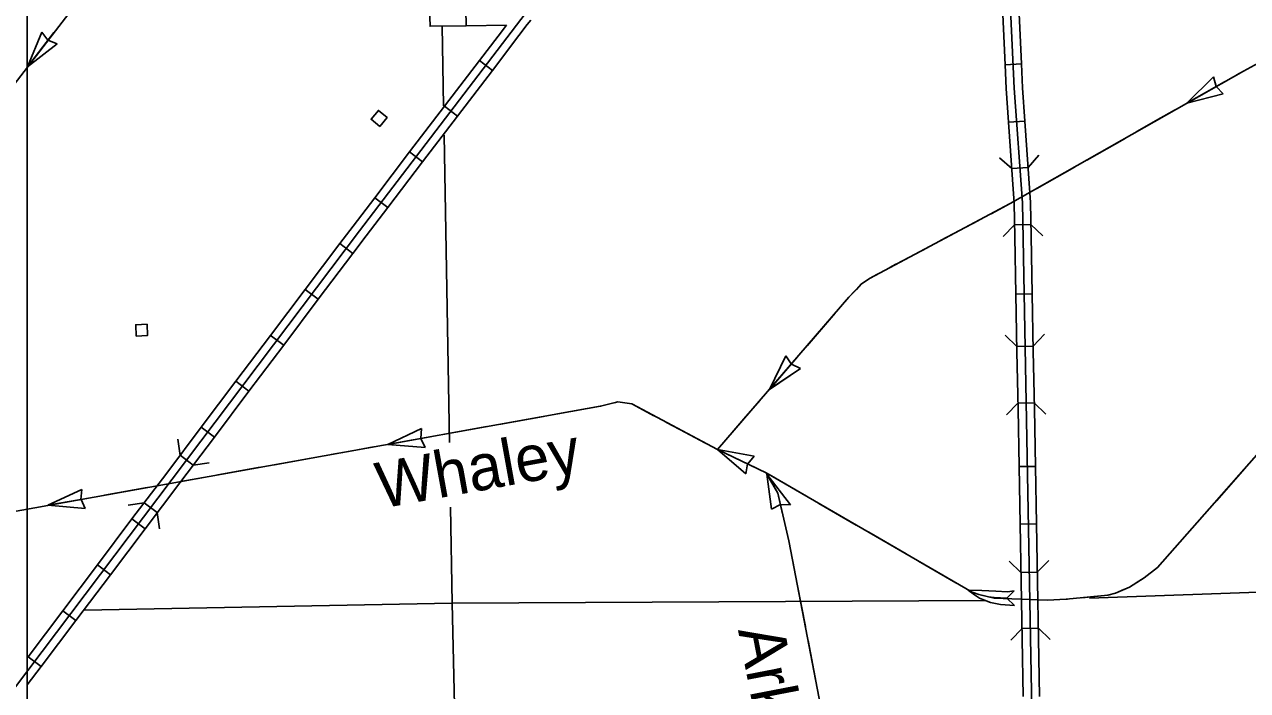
# Model space of a CAD drawing. Extents: x 1671357 to 13005564, y 567358 to 14261451.
# Drawn here: x 12758240.99 to 12758262.26, y 14259863.44 to 14259875.03 of the extents above; entities that cross this region are included whole.
import ezdxf

# ---------------------------------------------------------------- set-up
doc = ezdxf.new("R2010")
doc.units = 0
for name, color, linetype in [('2', 7, 'Continuous'), ('32', 7, 'Continuous'), ('35', 7, 'Continuous'), ('38', 7, 'Continuous'), ('43', 7, 'Continuous'), ('5', 7, 'Continuous'), ('56', 7, 'Continuous')]:
    doc.layers.add(name, color=color, linetype=linetype)

msp = doc.modelspace()

# ---------------------------------------------------------------- linework, layer by layer
at = {"layer": '2'}
msp.add_line((12758241.044, 14259833.521), (12758241.044, 14259912.829), dxfattribs=at)
at = {"layer": '32'}
for p, q in [((12758248.669, 14259875.291), (12758248.674, 14259875.007)), ((12758249.13, 14259874.229), (12758248.904, 14259874.402)), ((12758258.326, 14259874.342), (12758258.042, 14259874.329)), ((12758248.523, 14259873.434), (12758248.297, 14259873.606)), ((12758258.386, 14259873.348), (12758258.102, 14259873.328)), ((12758247.917, 14259872.639), (12758247.691, 14259872.811)), ((12758258.442, 14259872.543), (12758258.159, 14259872.523)), ((12758247.31, 14259871.844), (12758247.084, 14259872.016)), ((12758258.492, 14259871.55), (12758258.208, 14259871.545)), ((12758246.706, 14259871.048), (12758246.479, 14259871.219)), ((12758246.103, 14259870.249), (12758245.876, 14259870.421)), ((12758258.514, 14259870.344), (12758258.23, 14259870.338)), ((12758245.501, 14259869.451), (12758245.274, 14259869.622)), ((12758258.531, 14259869.435), (12758258.247, 14259869.43)), ((12758244.898, 14259868.653), (12758244.671, 14259868.824)), ((12758258.549, 14259868.451), (12758258.265, 14259868.445)), ((12758244.296, 14259867.854), (12758244.069, 14259868.026)), ((12758243.926, 14259867.364), (12758243.699, 14259867.536)), ((12758258.569, 14259867.344), (12758258.285, 14259867.339)), ((12758243.303, 14259866.539), (12758243.076, 14259866.71)), ((12758243.091, 14259866.258), (12758242.864, 14259866.429)), ((12758258.588, 14259866.344), (12758258.304, 14259866.339)), ((12758242.488, 14259865.459), (12758242.262, 14259865.631)), ((12758258.603, 14259865.501), (12758258.319, 14259865.495)), ((12758241.886, 14259864.661), (12758241.659, 14259864.832)), ((12758258.62, 14259864.531), (12758258.337, 14259864.526)), ((12758241.284, 14259863.863), (12758241.057, 14259864.034))]:
    msp.add_line(p, q, dxfattribs=at)
for points in [[(12758258.343, 14259871.929), (12758258.203, 14259873.921), (12758258.087, 14259876.419), (12758258.044, 14259878.111), (12758258.029, 14259880.674), (12758258.008, 14259882.015), (12758257.89, 14259885.95), (12758257.603, 14259895.253), (12758257.507, 14259900.229), (12758257.298, 14259905.358), (12758257.214, 14259907.777), (12758257.207, 14259908.988)], [(12758246.821, 14259871.437), (12758257.89, 14259885.95)], [(12758248.674, 14259875.007), (12758248.045, 14259874.997), (12758248.024, 14259875.647)], [(12758258.042, 14259874.329), (12758257.996, 14259875.328)], [(12758258.326, 14259874.342), (12758258.279, 14259875.342)], [(12758249.736, 14259875.025), (12758249.795, 14259875.101)], [(12758249.375, 14259875.019), (12758248.674, 14259875.007)], [(12758249.227, 14259874.825), (12758249.375, 14259875.019)], [(12758249.591, 14259874.835), (12758249.736, 14259875.025)], [(12758248.904, 14259874.402), (12758249.227, 14259874.825)], [(12758249.13, 14259874.229), (12758249.591, 14259874.835)], [(12758248.297, 14259873.606), (12758248.904, 14259874.402)], [(12758258.102, 14259873.328), (12758258.061, 14259873.913), (12758258.042, 14259874.329)], [(12758258.386, 14259873.348), (12758258.345, 14259873.929), (12758258.326, 14259874.342)], [(12758248.523, 14259873.434), (12758249.13, 14259874.229)], [(12758247.691, 14259872.811), (12758248.297, 14259873.606)], [(12758247.917, 14259872.639), (12758248.523, 14259873.434)], [(12758258.172, 14259872.33), (12758258.102, 14259873.328)], [(12758258.456, 14259872.35), (12758258.386, 14259873.348)], [(12758247.084, 14259872.016), (12758247.691, 14259872.811)], [(12758247.31, 14259871.844), (12758247.917, 14259872.639)], [(12758258.212, 14259871.338), (12758258.201, 14259871.922), (12758258.172, 14259872.33)], [(12758258.496, 14259871.344), (12758258.485, 14259871.935), (12758258.456, 14259872.35)], [(12758246.479, 14259871.219), (12758246.708, 14259871.523), (12758247.084, 14259872.016)], [(12758258.804, 14259852.37), (12758258.717, 14259852.505), (12758258.693, 14259852.607), (12758258.696, 14259852.718), (12758258.343, 14259871.929)], [(12758246.706, 14259871.048), (12758246.935, 14259871.351), (12758247.31, 14259871.844)], [(12758237.543, 14259859.142), (12758246.821, 14259871.437)], [(12758258.23, 14259870.338), (12758258.212, 14259871.338)], [(12758258.514, 14259870.344), (12758258.496, 14259871.344)], [(12758245.876, 14259870.421), (12758246.479, 14259871.219)], [(12758246.103, 14259870.249), (12758246.706, 14259871.048)], [(12758245.274, 14259869.622), (12758245.876, 14259870.421)], [(12758245.501, 14259869.451), (12758246.103, 14259870.249)], [(12758258.248, 14259869.338), (12758258.23, 14259870.338)], [(12758258.532, 14259869.344), (12758258.514, 14259870.344)], [(12758244.671, 14259868.824), (12758245.274, 14259869.622)], [(12758244.898, 14259868.653), (12758245.501, 14259869.451)], [(12758258.267, 14259868.338), (12758258.248, 14259869.338)], [(12758258.551, 14259868.344), (12758258.532, 14259869.344)], [(12758244.069, 14259868.026), (12758244.671, 14259868.824)], [(12758244.296, 14259867.854), (12758244.898, 14259868.653)], [(12758258.285, 14259867.339), (12758258.267, 14259868.338)], [(12758258.569, 14259867.344), (12758258.551, 14259868.344)], [(12758243.467, 14259867.227), (12758244.069, 14259868.026)], [(12758243.693, 14259867.056), (12758244.296, 14259867.854)], [(12758242.864, 14259866.429), (12758243.467, 14259867.227)], [(12758258.304, 14259866.339), (12758258.285, 14259867.339)], [(12758258.588, 14259866.344), (12758258.569, 14259867.344)], [(12758243.091, 14259866.258), (12758243.693, 14259867.056)], [(12758242.262, 14259865.631), (12758242.864, 14259866.429)], [(12758242.488, 14259865.459), (12758243.091, 14259866.258)], [(12758258.322, 14259865.339), (12758258.304, 14259866.339)], [(12758258.606, 14259865.344), (12758258.588, 14259866.344)], [(12758241.659, 14259864.832), (12758242.262, 14259865.631)], [(12758241.886, 14259864.661), (12758242.488, 14259865.459)], [(12758258.34, 14259864.339), (12758258.322, 14259865.339)], [(12758258.624, 14259864.344), (12758258.606, 14259865.344)], [(12758241.057, 14259864.034), (12758241.659, 14259864.832)], [(12758241.284, 14259863.863), (12758241.886, 14259864.661)], [(12758258.359, 14259863.339), (12758258.34, 14259864.339)], [(12758258.643, 14259863.344), (12758258.624, 14259864.344)], [(12758241.044, 14259863.546), (12758241.284, 14259863.863)]]:
    msp.add_lwpolyline(points, dxfattribs=at)
at = {"layer": '35'}
for p, q in [((12758254.229, 14259869.268), (12758254.326, 14259869.125)), ((12758254.484, 14259869.048), (12758254.328, 14259869.123))]:
    msp.add_line(p, q, dxfattribs=at)
for points in [[(12758272.802, 14259898.593), (12758272.849, 14259895.95), (12758272.922, 14259893.429), (12758273.017, 14259890.615), (12758273.176, 14259883.241), (12758273.139, 14259882.897), (12758272.96, 14259882.398), (12758272.863, 14259882.216), (12758269.17, 14259876.344), (12758268.93, 14259876.062), (12758268.737, 14259875.922), (12758268.514, 14259875.793), (12758268.328, 14259875.705), (12758266.458, 14259875.091), (12758266.017, 14259874.983), (12758263.985, 14259874.814), (12758263.423, 14259874.758), (12758263.214, 14259874.724), (12758263.048, 14259874.668), (12758262.636, 14259874.462), (12758262.186, 14259874.219), (12758258.133, 14259871.914)], [(12758258.133, 14259871.914), (12758255.683, 14259870.612), (12758255.541, 14259870.511), (12758255.328, 14259870.286), (12758253.044, 14259867.635)], [(12758253.131, 14259867.735), (12758253.044, 14259867.635)]]:
    msp.add_lwpolyline(points, dxfattribs=at)
at = {"layer": '38'}
for p, q in [((12758258.3, 14259872.533), (12758258.3, 14259872.533)), ((12758258.35, 14259871.547), (12758258.35, 14259871.547)), ((12758258.388, 14259869.433), (12758258.388, 14259869.433)), ((12758258.406, 14259868.447), (12758258.406, 14259868.447)), ((12758243.812, 14259867.449), (12758243.812, 14259867.449)), ((12758243.189, 14259866.624), (12758243.189, 14259866.624)), ((12758258.477, 14259864.527), (12758258.477, 14259864.527))]:
    msp.add_line(p, q, dxfattribs=at)
for points in [[(12758258.442, 14259872.542), (12758258.629, 14259872.757)], [(12758257.944, 14259872.709), (12758258.159, 14259872.523)], [(12758258.208, 14259871.545), (12758258.011, 14259871.341)], [(12758258.696, 14259871.353), (12758258.492, 14259871.55)], [(12758258.042, 14259869.627), (12758258.246, 14259869.43)], [(12758258.531, 14259869.435), (12758258.728, 14259869.64)], [(12758258.265, 14259868.445), (12758258.068, 14259868.241)], [(12758258.753, 14259868.254), (12758258.548, 14259868.451)], [(12758243.659, 14259867.816), (12758243.699, 14259867.535)], [(12758243.926, 14259867.364), (12758244.207, 14259867.403)], [(12758243.076, 14259866.71), (12758242.795, 14259866.67)], [(12758243.342, 14259866.257), (12758243.303, 14259866.539)], [(12758258.319, 14259865.495), (12758258.116, 14259865.694)], [(12758258.802, 14259865.704), (12758258.603, 14259865.501)], [(12758258.337, 14259864.526), (12758258.14, 14259864.321)], [(12758258.826, 14259864.333), (12758258.621, 14259864.531)]]:
    msp.add_lwpolyline(points, dxfattribs=at)
at = {"layer": '43'}
for p, q in [((12758241.045, 14259874.294), (12758241.295, 14259874.894)), ((12758241.295, 14259874.894), (12758241.4, 14259874.756)), ((12758241.045, 14259874.294), (12758241.562, 14259874.689)), ((12758241.562, 14259874.689), (12758241.402, 14259874.755)), ((12758261.203, 14259873.66), (12758261.666, 14259874.116)), ((12758261.666, 14259874.116), (12758261.71, 14259873.949)), ((12758261.203, 14259873.66), (12758261.832, 14259873.824)), ((12758261.832, 14259873.824), (12758261.711, 14259873.947)), ((12758254.229, 14259869.268), (12758253.946, 14259868.682)), ((12758254.484, 14259869.048), (12758253.946, 14259868.682)), ((12758247.31, 14259867.726), (12758247.898, 14259868.003)), ((12758247.898, 14259868.003), (12758247.884, 14259867.83)), ((12758247.31, 14259867.726), (12758247.958, 14259867.671)), ((12758247.958, 14259867.671), (12758247.884, 14259867.828)), ((12758253.041, 14259867.636), (12758253.535, 14259867.215)), ((12758253.041, 14259867.636), (12758253.68, 14259867.518)), ((12758253.68, 14259867.518), (12758253.568, 14259867.387)), ((12758253.535, 14259867.215), (12758253.567, 14259867.385)), ((12758253.903, 14259867.21), (12758253.984, 14259866.601)), ((12758253.903, 14259867.21), (12758254.312, 14259866.677)), ((12758241.403, 14259866.666), (12758241.992, 14259866.942)), ((12758241.992, 14259866.942), (12758241.977, 14259866.77)), ((12758241.403, 14259866.666), (12758242.051, 14259866.611)), ((12758242.051, 14259866.611), (12758241.978, 14259866.768)), ((12758253.984, 14259866.601), (12758254.137, 14259866.682)), ((12758254.312, 14259866.677), (12758254.139, 14259866.682)), ((12758258.201, 14259865.179), (12758258.07, 14259865.05)), ((12758258.208, 14259864.922), (12758258.07, 14259865.05))]:
    msp.add_line(p, q, dxfattribs=at)
for points in [[(12758243.186, 14259883.76), (12758243.367, 14259877.89), (12758243.361, 14259877.65), (12758243.334, 14259877.474), (12758243.302, 14259877.337), (12758243.254, 14259877.21), (12758243.125, 14259876.995), (12758238.572, 14259871.081)], [(12758241.503, 14259874.888), (12758241.045, 14259874.294)], [(12758262.636, 14259874.462), (12758262.186, 14259874.219), (12758258.133, 14259871.914)], [(12758262.733, 14259874.51), (12758262.636, 14259874.462), (12758262.186, 14259874.219), (12758262.073, 14259874.154)], [(12758261.855, 14259874.03), (12758261.203, 14259873.66)], [(12758260.986, 14259873.536), (12758260.66, 14259873.351)], [(12758260.66, 14259873.351), (12758260.334, 14259873.165)], [(12758260.117, 14259873.042), (12758259.465, 14259872.671)], [(12758259.247, 14259872.547), (12758258.595, 14259872.177)], [(12758266.589, 14259872.281), (12758260.694, 14259865.585), (12758260.462, 14259865.405), (12758260.203, 14259865.244), (12758259.962, 14259865.138), (12758259.827, 14259865.101), (12758259.106, 14259865.033), (12758258.777, 14259865.016), (12758257.851, 14259865.054), (12758257.587, 14259865.116), (12758257.47, 14259865.153), (12758253.89, 14259867.232), (12758253.044, 14259867.635), (12758251.551, 14259868.43), (12758251.309, 14259868.466), (12758251.009, 14259868.39), (12758239.909, 14259866.397), (12758239.657, 14259866.374), (12758239.504, 14259866.384), (12758239.465, 14259866.393)], [(12758257.802, 14259871.738), (12758258.133, 14259871.914)], [(12758258.133, 14259871.914), (12758257.802, 14259871.738)], [(12758258.133, 14259871.914), (12758257.802, 14259871.738)], [(12758256.919, 14259871.269), (12758257.581, 14259871.621)], [(12758257.471, 14259871.562), (12758257.581, 14259871.621)], [(12758256.919, 14259871.269), (12758257.25, 14259871.445)], [(12758256.919, 14259871.269), (12758257.25, 14259871.445)], [(12758256.919, 14259871.269), (12758257.25, 14259871.445)], [(12758256.698, 14259871.151), (12758256.036, 14259870.799)], [(12758256.698, 14259871.151), (12758256.367, 14259870.975)], [(12758256.146, 14259870.858), (12758256.036, 14259870.799)], [(12758255.815, 14259870.682), (12758255.683, 14259870.612), (12758255.541, 14259870.511), (12758255.459, 14259870.421), (12758255.328, 14259870.286), (12758255.252, 14259870.198)], [(12758255.815, 14259870.682), (12758255.683, 14259870.612), (12758255.541, 14259870.511), (12758255.506, 14259870.473)], [(12758255.334, 14259870.292), (12758255.328, 14259870.286), (12758255.252, 14259870.198)], [(12758254.599, 14259869.44), (12758255.088, 14259870.008)], [(12758255.007, 14259869.914), (12758255.088, 14259870.008)], [(12758254.844, 14259869.724), (12758254.599, 14259869.44)], [(12758254.599, 14259869.44), (12758254.844, 14259869.724)], [(12758254.599, 14259869.44), (12758254.844, 14259869.724)], [(12758254.229, 14259869.268), (12758253.946, 14259868.682)], [(12758254.436, 14259869.251), (12758253.946, 14259868.682)], [(12758254.436, 14259869.251), (12758254.028, 14259868.777)], [(12758254.484, 14259869.048), (12758253.967, 14259868.696)], [(12758254.028, 14259868.777), (12758253.946, 14259868.682)], [(12758254.028, 14259868.777), (12758253.946, 14259868.682)], [(12758253.946, 14259868.682), (12758253.957, 14259868.705)], [(12758253.946, 14259868.682), (12758253.957, 14259868.705)], [(12758253.946, 14259868.682), (12758253.967, 14259868.696)], [(12758253.946, 14259868.682), (12758253.967, 14259868.696)], [(12758251.001, 14259868.389), (12758250.263, 14259868.256)], [(12758251.938, 14259868.224), (12758251.551, 14259868.43), (12758251.309, 14259868.466), (12758251.244, 14259868.45)], [(12758253.538, 14259868.209), (12758253.783, 14259868.493)], [(12758253.538, 14259868.209), (12758253.783, 14259868.493)], [(12758253.538, 14259868.209), (12758253.783, 14259868.493)], [(12758250.017, 14259868.212), (12758249.279, 14259868.079)], [(12758252.489, 14259867.931), (12758252.158, 14259868.107)], [(12758253.538, 14259868.209), (12758253.294, 14259867.924)], [(12758253.294, 14259867.924), (12758253.538, 14259868.209)], [(12758253.294, 14259867.924), (12758253.538, 14259868.209)], [(12758248.048, 14259867.859), (12758247.31, 14259867.726)], [(12758249.032, 14259868.035), (12758248.294, 14259867.903)], [(12758252.82, 14259867.754), (12758252.489, 14259867.931)], [(12758247.064, 14259867.682), (12758246.694, 14259867.616)], [(12758246.079, 14259867.505), (12758245.341, 14259867.373)], [(12758246.694, 14259867.616), (12758246.325, 14259867.549)], [(12758253.718, 14259867.314), (12758253.044, 14259867.635), (12758253.041, 14259867.637)], [(12758245.095, 14259867.328), (12758244.357, 14259867.196)], [(12758257.444, 14259850.217), (12758254.984, 14259862.405), (12758254.285, 14259866.046), (12758254.093, 14259866.877), (12758253.89, 14259867.232)], [(12758262.21, 14259867.307), (12758261.715, 14259866.744)], [(12758244.11, 14259867.152), (12758243.712, 14259867.08)], [(12758254.175, 14259866.52), (12758254.093, 14259866.877), (12758253.903, 14259867.21)], [(12758254.59, 14259866.826), (12758253.942, 14259867.202)], [(12758242.142, 14259866.798), (12758241.403, 14259866.666)], [(12758243.126, 14259866.975), (12758242.388, 14259866.843)], [(12758255.455, 14259866.323), (12758254.806, 14259866.7)], [(12758261.55, 14259866.557), (12758261.054, 14259865.994)], [(12758254.382, 14259865.541), (12758254.285, 14259866.046), (12758254.232, 14259866.276)], [(12758256.32, 14259865.821), (12758255.671, 14259866.198)], [(12758260.889, 14259865.806), (12758260.694, 14259865.585), (12758260.462, 14259865.405), (12758260.324, 14259865.32)], [(12758257.185, 14259865.319), (12758256.536, 14259865.696)], [(12758254.571, 14259864.559), (12758254.429, 14259865.296)], [(12758257.755, 14259865.077), (12758257.587, 14259865.116), (12758257.47, 14259865.153), (12758257.401, 14259865.193)], [(12758257.401, 14259865.193), (12758257.64, 14259865.186), (12758257.884, 14259865.171), (12758258.083, 14259865.164), (12758258.201, 14259865.179)], [(12758257.401, 14259865.193), (12758257.512, 14259865.108), (12758257.597, 14259865.054), (12758257.682, 14259865.014), (12758257.787, 14259864.976), (12758257.964, 14259864.941), (12758258.208, 14259864.922)], [(12758260.105, 14259865.201), (12758259.962, 14259865.138), (12758259.827, 14259865.101), (12758259.375, 14259865.058)], [(12758258.07, 14259865.05), (12758257.855, 14259865.064), (12758257.755, 14259865.077)], [(12758259.126, 14259865.035), (12758259.106, 14259865.033), (12758258.777, 14259865.016), (12758258.612, 14259865.023)], [(12758254.759, 14259863.577), (12758254.618, 14259864.313)]]:
    msp.add_lwpolyline(points, dxfattribs=at)
at = {"layer": '5'}
for points in [[(12758248.259, 14259875.001), (12758248.282, 14259873.612)], [(12758248.291, 14259873.102), (12758248.382, 14259867.757)], [(12758248.401, 14259866.633), (12758248.43, 14259864.965), (12758248.661, 14259854.831), (12758248.671, 14259853.963)], [(12758259.508, 14259865.053), (12758266.196, 14259865.287)], [(12758242.034, 14259864.84), (12758248.43, 14259864.965), (12758257.7, 14259865.013)]]:
    msp.add_lwpolyline(points, dxfattribs=at)
at = {"layer": '56'}
for points in [[(12758247.173, 14259873.256), (12758247.021, 14259873.381), (12758247.147, 14259873.534), (12758247.299, 14259873.408)], [(12758242.936, 14259869.609), (12758242.928, 14259869.806), (12758243.126, 14259869.814), (12758243.133, 14259869.617)]]:
    msp.add_lwpolyline(points, close=True, dxfattribs=at)

# ---------------------------------------------------------------- texts
at = {"layer": '43'}
for s, rotation, p in [('Whaley', 10.2568, (12758247.191, 14259866.607)), ('Ark. Slough Ditch', 280.9422, (12758253.398, 14259864.498))]:
    msp.add_text(s, height=0.8001, rotation=rotation, dxfattribs=at).set_placement(p)

doc.saveas('drawing.dxf')
